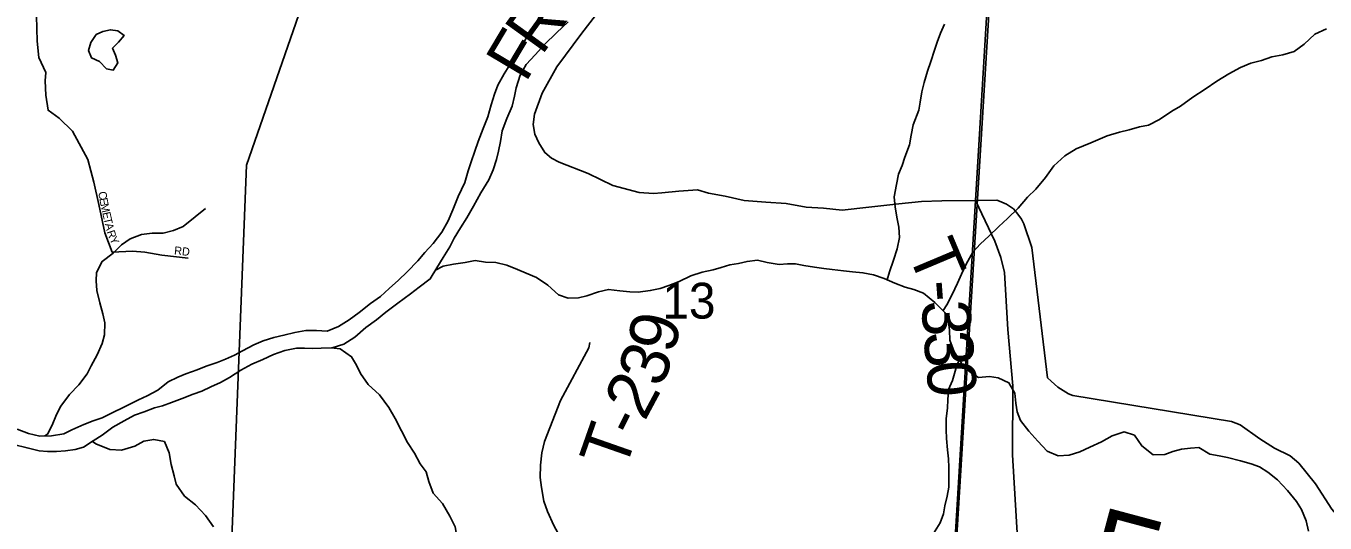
# Model space of a CAD drawing. Extents: x 1624196 to 2029251, y 146837 to 440034.
# Drawn here: x 1877570 to 1885584, y 296690 to 299757 of the extents above; entities that cross this region are included whole.
import ezdxf

# ---------------------------------------------------------------- set-up
doc = ezdxf.new("R2010")
doc.units = 0
for name, color, linetype in [('GM_X_County_Road', 7, 'Continuous'), ('GM_X_County_Road_Text', 7, 'Continuous'), ('GM_X_Major_River', 7, 'Continuous'), ('GM_X_Minor_Lake', 7, 'Continuous'), ('GM_X_Minor_River', 7, 'Continuous'), ('GM_X_Minor_River_Text', 7, 'Continuous'), ('GM_X_Section', 7, 'Continuous'), ('GM_X_Section_Text', 7, 'Continuous'), ('GM_X_Township', 7, 'Continuous'), ('GM_X_Township_Road', 7, 'Continuous'), ('GM_X_Township_Road_Text', 7, 'Continuous'), ('GM_X_Township_Subdivision', 7, 'Continuous'), ('GM_X_Township_Subdivision_Text', 7, 'Continuous')]:
    doc.layers.add(name, color=color, linetype=linetype)

msp = doc.modelspace()

# ---------------------------------------------------------------- linework, layer by layer
at = {"layer": 'GM_X_County_Road'}
for points in [[(1881166.8, 299931.9), (1880998, 299711.7), (1880845.3, 299505.3), (1880753.2, 299342.2), (1880707.5, 299212.6), (1880698.5, 299148.6), (1880707.9, 299088.3), (1880733.2, 299035), (1880770.4, 298975.3), (1880812.2, 298940.2), (1880859.7, 298916), (1881038.7, 298845.5), (1881189.7, 298771.3), (1881353.2, 298729.1), (1881440.4, 298722.4), (1881491.2, 298727.2), (1881597.3, 298737.9), (1881711.4, 298746.4), (1881781.1, 298725.4), (1881882.8, 298706), (1882000.5, 298680.4), (1882134.3, 298668.6), (1882260.2, 298660.9), (1882381.9, 298639.2), (1882489.8, 298631.8), (1882605.7, 298620.2), (1882769.9, 298638.1), (1882954.1, 298659.7), (1883094.3, 298673.8), (1883220.3, 298678.2), (1883426.6, 298678.8)], [(1883426.6, 298678.8), (1883559.8, 298681.2), (1883575.8, 298675.9), (1883618.4, 298657), (1883661.4, 298627.7), (1883683.2, 298603.3), (1883711.6, 298563.8), (1883726.4, 298536.6), (1883774.6, 298389.6), (1883872.3, 297585.9), (1883893.1, 297565.3), (1883935.7, 297527.4), (1884002, 297486.4), (1884027.3, 297475.6), (1885006.2, 297316.3), (1885059.7, 297296.2), (1885181.3, 297209.7), (1885272.8, 297152.3), (1885369.1, 297103.6), (1885422, 297058.1), (1885524.7, 296932.4), (1885624.9, 296774.6), (1885662.7, 296732.6), (1885743.9, 296672.8)]]:
    msp.add_lwpolyline(points, dxfattribs=at)
at = {"layer": 'GM_X_Major_River'}
for points in [[(1877924.4, 297158.4), (1877984.7, 297196), (1878039, 297231.6), (1878105.4, 297281.2), (1878175.8, 297320.7), (1878240, 297354.3), (1878298.3, 297375.9), (1878362.5, 297399.5), (1878412.6, 297413.1), (1878466.8, 297432.7), (1878533.1, 297458.3), (1878601.3, 297483.8), (1878653.5, 297503.4), (1878709.7, 297529.1), (1878770, 297556.6), (1878824.2, 297588.3), (1878894.6, 297633.8), (1878962.9, 297669.4), (1879031.2, 297698.9), (1879097.5, 297728.5), (1879165.7, 297754), (1879237.9, 297767.5), (1879288, 297769.1), (1879340, 297766.7), (1879390.1, 297768.3), (1879458.1, 297769.8), (1879530.4, 297793.3), (1879598.7, 297836.9), (1879665.2, 297896.5), (1879731.6, 297944), (1879790, 297989.7), (1879864.5, 298047.2), (1879940.9, 298104.7), (1879995.3, 298144.4), (1880063.7, 298195.9), (1880104.2, 298263.7), (1880142.7, 298327.5), (1880185.2, 298393.3), (1880211.5, 298447.1), (1880250, 298511), (1880288.5, 298572.8), (1880331, 298644.5), (1880375.6, 298726.3), (1880424.2, 298808), (1880450.7, 298869.9), (1880473.1, 298931.9), (1880485.5, 298983.8), (1880495.9, 299043.8), (1880506.4, 299109.8), (1880536.9, 299185.7), (1880569.5, 299261.6), (1880583.9, 299323.5), (1880594.3, 299375.5), (1880618.8, 299453.5), (1880655.3, 299519.3), (1880709.8, 299578.9), (1880768.3, 299642.6), (1880842.8, 299714.1), (1880913.4, 299781.7)], [(1880717.1, 299769.1), (1880674.6, 299709.4), (1880636.2, 299649.6), (1880591.7, 299579.8), (1880561.3, 299528)], [(1880561.3, 299528), (1880518.8, 299460.2), (1880480.3, 299390.4), (1880459.9, 299336.5), (1880439.4, 299270.5), (1880418.9, 299196.6), (1880390.4, 299124.7), (1880359.8, 299042.8), (1880339.3, 298984.9), (1880316.9, 298919), (1880296.5, 298863.1), (1880276, 298791.1), (1880235.3, 298705.3), (1880202.7, 298621.4), (1880174.2, 298553.6), (1880135.7, 298483.8), (1880081.2, 298414.1), (1880030.8, 298358.4), (1879986.4, 298306.6), (1879921.8, 298239), (1879867.4, 298187.4), (1879811, 298135.7), (1879756.6, 298088), (1879694.3, 298044.5), (1879625.8, 297988.9), (1879563.4, 297943.3), (1879497.1, 297901.7), (1879426.8, 297874.2), (1879360.8, 297876.7), (1879296.7, 297877.2), (1879228.6, 297865.7), (1879160.4, 297848.1), (1879098.2, 297834.6), (1879032, 297813), (1878975.8, 297789.4), (1878905.5, 297751.9), (1878855.2, 297726.2), (1878801, 297700.6), (1878748.8, 297681), (1878680.6, 297657.4), (1878626.4, 297635.8), (1878556.1, 297610.3), (1878505.9, 297590.6), (1878445.7, 297561), (1878383.3, 297509.4), (1878316.9, 297473.9), (1878264.7, 297450.2), (1878214.5, 297424.6), (1878164.3, 297400.9), (1878110.1, 297373.3), (1878039.7, 297337.8), (1877983.6, 297320.1), (1877927.3, 297296.5), (1877853, 297265), (1877802.8, 297239.4), (1877726.7, 297227.9), (1877654.6, 297226.5), (1877584.6, 297243), (1877514.7, 297269.5)], [(1877492.1, 297173.6), (1877576, 297152.9), (1877651.9, 297134.3), (1877702, 297130), (1877758, 297131.6), (1877814.1, 297135.2), (1877872.2, 297142.7), (1877924.4, 297158.4)]]:
    msp.add_lwpolyline(points, dxfattribs=at)
at = {"layer": 'GM_X_Minor_Lake'}
for points in [[(1878122.2, 299637.4), (1878140.6, 299656.6), (1878174.8, 299698.6), (1878136.9, 299726.8), (1878090.8, 299733.1), (1878042.7, 299723.3), (1878002.6, 299703.4), (1877970.3, 299655.4)], [(1877970.3, 299655.4), (1877956.1, 299605.4), (1877973.9, 299559.2), (1878023.9, 299536.9), (1878065.7, 299492.6), (1878107.8, 299484.4), (1878136, 299528.3), (1878122.2, 299576.5), (1878104.3, 299618.7), (1878122.2, 299637.4)]]:
    msp.add_lwpolyline(points, dxfattribs=at)
at = {"layer": 'GM_X_Minor_River'}
for points in [[(1882881.5, 298191), (1882897.5, 298239.4), (1882921.8, 298311.4), (1882944.2, 298381.5), (1882958.5, 298451.6), (1882954.8, 298515.8), (1882945, 298566), (1882931.3, 298638.2), (1882925.6, 298702.4), (1882939.9, 298778.5), (1882952.3, 298842.6), (1882974.5, 298894.7), (1882990.8, 298946.7), (1883019.2, 299022.8), (1883029.4, 299082.9), (1883043.7, 299147), (1883078.2, 299237), (1883086.4, 299287.1), (1883096.7, 299349.2), (1883111, 299407.3), (1883131.3, 299477.4), (1883151.6, 299537.5), (1883174, 299607.5), (1883190.2, 299657.6), (1883210.5, 299711.6), (1883236.8, 299767.7)], [(1883227.8, 298000), (1883251.1, 298035.2), (1883283.4, 298099.2), (1883315.8, 298169.3), (1883340.1, 298225.3), (1883370.4, 298287.3), (1883410.8, 298361.3), (1883459.1, 298413.2), (1883509.4, 298459.1), (1883571.8, 298519), (1883624.1, 298568.9), (1883690.4, 298632.7), (1883748.8, 298700.6), (1883799.1, 298750.5), (1883859.5, 298822.4), (1883909.9, 298894.4), (1883978.3, 298956.2), (1884048.6, 298998), (1884138.9, 299035.7), (1884239.3, 299079.3), (1884315.5, 299101), (1884375.6, 299114.8), (1884439.8, 299134.5), (1884493.9, 299144.3), (1884562.2, 299180.1), (1884638.5, 299229.9), (1884692.8, 299261.7), (1884767.1, 299317.5), (1884843.5, 299367.3), (1884915.8, 299415.1), (1884990.1, 299460.8), (1885062.4, 299500.6), (1885126.6, 299526.4), (1885190.8, 299544.1), (1885255, 299565.9), (1885323.1, 299577.6), (1885393.3, 299599.3), (1885455.6, 299645.2), (1885520, 299705), (1885592.3, 299738.8)], [(1877686.1, 297227.1), (1877703.1, 297238.6), (1877731.4, 297292.6), (1877757.7, 297358.6), (1877784, 297410.6), (1877838.4, 297482.6), (1877894.8, 297542.5), (1877947.1, 297610.4), (1877971.4, 297660.4), (1878007.8, 297726.4), (1878040.1, 297796.4), (1878054.4, 297850.5), (1878056.7, 297924.7), (1878042.9, 297980.9), (1878025.2, 298049.1), (1878007.5, 298123.4), (1878001.8, 298183.6), (1878004, 298235.7), (1878040.4, 298303.7), (1878106.7, 298355.5), (1878159, 298405.4), (1878211.3, 298443.3), (1878281.5, 298469), (1878347.6, 298478.7), (1878415.7, 298478.4), (1878479.9, 298494.2), (1878540.1, 298520), (1878612.5, 298579.8), (1878676.8, 298629.6)], [(1880095.4, 298249), (1880143.4, 298274), (1880207.6, 298285.8), (1880279.7, 298297.5), (1880339.9, 298309.2), (1880403.9, 298298.9), (1880468, 298296.6), (1880536.1, 298280.3), (1880602, 298253.9), (1880656, 298231.6), (1880720, 298205.2), (1880789.9, 298156.8), (1880855.7, 298098.3), (1880913.7, 298078), (1880977.8, 298079.7), (1881030, 298091.5), (1881102.2, 298115.3), (1881162.4, 298131), (1881232.4, 298122.7), (1881294.5, 298116.4), (1881346.6, 298114.1), (1881420.7, 298123.8), (1881482.9, 298137.6), (1881535, 298155.4), (1881599.2, 298179.2), (1881671.5, 298214.9), (1881741.7, 298236.6), (1881807.9, 298252.4), (1881858, 298266.2), (1881912.2, 298282), (1881964.3, 298291.8), (1882018.4, 298303.5), (1882082.6, 298311.3), (1882142.6, 298297), (1882216.6, 298284.6), (1882266.7, 298288.4), (1882316.8, 298288.1), (1882368.8, 298277.9), (1882434.9, 298267.6), (1882490.9, 298259.3), (1882543, 298253), (1882613.1, 298244.7), (1882669.1, 298240.4), (1882733.2, 298234.1), (1882797.2, 298221.8), (1882863.2, 298199.4), (1882929.2, 298169), (1882993.2, 298144.7), (1883047.2, 298130.4), (1883107.2, 298108.1), (1883177.1, 298049.6), (1883238.9, 297989.2), (1883260.6, 297928.9), (1883266.4, 297878.8), (1883268.2, 297818.6), (1883295.9, 297746.3), (1883341.6, 297675.9), (1883385.5, 297625.6), (1883445.4, 297587.2), (1883513.5, 297592.9), (1883567.6, 297584.7), (1883633.5, 297554.3), (1883669.3, 297490), (1883677, 297429.8), (1883684.8, 297375.6), (1883704.6, 297321.4), (1883756.4, 297257), (1883812.2, 297194.6), (1883870, 297132.1), (1883938, 297103.8), (1884004.1, 297107.5), (1884070.3, 297129.2), (1884132.5, 297157), (1884204.8, 297190.8), (1884271.1, 297228.5), (1884345.3, 297252.3), (1884407.3, 297231.9), (1884453.1, 297165.6), (1884522.9, 297111.1), (1884595, 297112.8), (1884645.2, 297130.6), (1884697.3, 297144.4), (1884753.5, 297152.2), (1884805.5, 297155.9), (1884873.5, 297115.5), (1884929.5, 297105.2), (1884981.5, 297093), (1885061.6, 297072.5), (1885127.6, 297054.2), (1885179.6, 297035.9), (1885231.5, 297003.6), (1885289.4, 296955.2), (1885351.2, 296890.8), (1885407, 296822.3), (1885438.8, 296772.1), (1885466.5, 296703.8), (1885482.3, 296639.5)], [(1879452.4, 297769.7), (1879508.2, 297763.6), (1879578.1, 297715.2), (1879607.9, 297663), (1879633.7, 297612.7), (1879681.5, 297544.3), (1879751.3, 297479.8), (1879807, 297403.4), (1879846.8, 297335), (1879886.5, 297258.7), (1879922.3, 297186.3), (1879966, 297120), (1880001.8, 297055.6), (1880037.6, 297005.3), (1880055.4, 296945.1), (1880081.1, 296874.8), (1880138.9, 296810.4), (1880184.6, 296732), (1880216.4, 296665.7), (1880235.9, 296557.3), (1880241.7, 296507.2), (1880241.5, 296453), (1880235.2, 296398.9), (1880242.9, 296324.7)], [(1883326.5, 297699.2), (1883305.4, 297642), (1883285.1, 297569.9), (1883260.8, 297513.9), (1883256.5, 297449.8), (1883254.3, 297399.6), (1883246, 297333.5), (1883245.7, 297265.3), (1883247.4, 297211.2), (1883255.1, 297141), (1883260.9, 297084.8), (1883262.6, 297032.7), (1883262.1, 296910.4), (1883251.8, 296856.3), (1883237.6, 296796.2), (1883229.3, 296746.1), (1883209, 296690.1), (1883168.7, 296624.1)], [(1877979.8, 297192.9), (1878001.3, 297179.1), (1878087.3, 297142.6), (1878159.4, 297138.2), (1878241.6, 297163.9), (1878295.8, 297193.8), (1878358, 297205.5), (1878424, 297193.2), (1878453.7, 297122.9), (1878465.4, 297050.6), (1878483.1, 296980.4), (1878496.9, 296930.2), (1878546.7, 296855.8), (1878614.5, 296801.3), (1878676.3, 296736.9), (1878726.1, 296666.5)]]:
    msp.add_lwpolyline(points, dxfattribs=at)
at = {"layer": 'GM_X_Section'}
for points in [[(1874428.2, 302038.5), (1879931.8, 301783.7), (1878929.8, 298896.9), (1878822.5, 296179), (1874113.3, 296521.2)], [(1883644.9, 302029), (1888360.8, 301856.9), (1888045.7, 296301.5), (1883310.2, 296579.7), (1883619.5, 301605.1)], [(1879931.8, 301783.7), (1883619.5, 301605.1), (1883310.2, 296579.7), (1883261.6, 295811.8), (1878822.5, 296179), (1878929.8, 298896.9)]]:
    msp.add_lwpolyline(points, close=True, dxfattribs=at)
at = {"layer": 'GM_X_Township'}
for points in [[(1877517.3, 314686.7), (1877682.8, 314447.1), (1877974.3, 314205), (1878241.1, 313967.8), (1878409.1, 313834.4), (1878522.8, 313804.7), (1878680.9, 313893.7), (1878908.2, 314086.4), (1879052.2, 314326.7), (1879019.1, 312549.6), (1881873.7, 312479.7), (1882571.9, 312454.7), (1884126.8, 312393.9), (1883936.7, 307302), (1883933, 307236.9), (1883819.3, 305233.5), (1883635.2, 301988.4), (1883600.5, 301555.6), (1883426.6, 298678.8), (1883296.8, 296531)], [(1883296.8, 296531), (1883426.6, 298678.8), (1883600.5, 301555.6), (1883635.2, 301988.4), (1883819.3, 305233.5), (1883933, 307236.9), (1883936.7, 307302), (1884126.8, 312393.9), (1884519.8, 312375), (1886144.3, 312225.8), (1887460.7, 312094.9), (1889130.4, 311891.5), (1889746.2, 311873.4), (1892035, 311670.6), (1893092.2, 311576.9), (1894251.9, 311474.1), (1895507.9, 311379), (1897304.4, 311233.1), (1901800, 310959.2)]]:
    msp.add_lwpolyline(points, dxfattribs=at)
at = {"layer": 'GM_X_Township_Road'}
for points in [[(1883727.7, 296387.7), (1883698.2, 296500.8), (1883687.1, 296593.9), (1883655.9, 297111.3), (1883657.5, 297536.2), (1883626, 297883.2), (1883606.6, 298236.2), (1883583.9, 298327), (1883547.2, 298429), (1883426.6, 298678.8)], [(1880513.8, 295234.5), (1880634.1, 295604.3), (1880820.7, 296057.2), (1880833.3, 296073.7), (1880918.7, 296128.8), (1880946.3, 296151.8), (1880957.8, 296184), (1880965, 296239.1), (1880959.6, 296312), (1880956.7, 296332.2), (1880860.1, 296610.3), (1880826.2, 296673.8), (1880785.9, 296761.7), (1880764, 296825), (1880749.7, 296908.6), (1880742.5, 296970.9), (1880744.4, 297047.3), (1880751.6, 297122), (1880767.6, 297193.2), (1880867.2, 297444.7), (1881042.1, 297771.4), (1881048.5, 297803.9)]]:
    msp.add_lwpolyline(points, dxfattribs=at)
at = {"layer": 'GM_X_Township_Subdivision'}
msp.add_lwpolyline([(1878570.1, 298323.2), (1878408.3, 298341.4), (1878302.6, 298360.8), (1878226.7, 298367.8), (1878100.6, 298361.5), (1878056.2, 298480.3), (1878018.5, 298655.2), (1877988.3, 298791.9), (1877952.1, 298932.6), (1877856.4, 299108.2), (1877773.4, 299187.5), (1877706.1, 299236.5), (1877691.3, 299328.8), (1877688.4, 299417.1), (1877691.1, 299469.1), (1877648.3, 299561.9), (1877637.6, 299662.2), (1877633.7, 299818.6), (1877667.3, 299946.4), (1877688.5, 300036.3), (1877697.9, 300140.3), (1877677, 300328)], dxfattribs=at)

# ---------------------------------------------------------------- texts
at = {"layer": 'GM_X_County_Road_Text'}
for s, rotation, p in [('R', 54.14881, (1880750.7, 299568.9)), ('F', 59.2644, (1880651.2, 299400.9))]:
    msp.add_text(s, height=300, rotation=rotation, dxfattribs=at).set_placement(p)
at = {"layer": 'GM_X_Minor_River_Text'}
msp.add_text('Frederick', height=499.98, rotation=345.00151, dxfattribs=at).set_placement((1884075.1, 296310.6))
at = {"layer": 'GM_X_Section_Text'}
msp.add_text('13', height=221, rotation=0.00001, dxfattribs=at).set_placement((1881494.7, 297951.1))
at = {"layer": 'GM_X_Township_Road_Text'}
for s, rotation, p in [('T', 292.80186, (1883004.2, 298362.2)), ('-', 274.28138, (1883085.2, 298180.2)), ('3', 273.09786, (1883094.3, 298058.9)), ('9', 76.50809, (1881566, 297727.5)), ('3', 275.20065, (1883105.1, 297862.4)), ('3', 70.11037, (1881492.7, 297518.8)), ('0', 275.02294, (1883121.9, 297678.6)), ('2', 61.8522, (1881386.3, 297312.8)), ('T', 70.69903, (1881262, 297002)), ('-', 63.43844, (1881332.3, 297204.6))]:
    msp.add_text(s, height=300, rotation=rotation, dxfattribs=at).set_placement(p)
at = {"layer": 'GM_X_Township_Subdivision_Text'}
for s, rotation, p in [('C', 280.08114, (1878014.8, 298731.2)), ('E', 280.51137, (1878021.8, 298691.8)), ('M', 282.34694, (1878028.6, 298655.5)), ('E', 282.75614, (1878039.9, 298603.5)), ('T', 282.75703, (1878047.7, 298569.2)), ('A', 283.23414, (1878055.6, 298534.4)), ('R', 288.22752, (1878066.9, 298487)), ('Y', 296.30288, (1878082.3, 298442.3)), ('RD', 353.99459, (1878481.7, 298347.3))]:
    msp.add_text(s, height=50, rotation=rotation, dxfattribs=at).set_placement(p)

doc.saveas('drawing.dxf')
